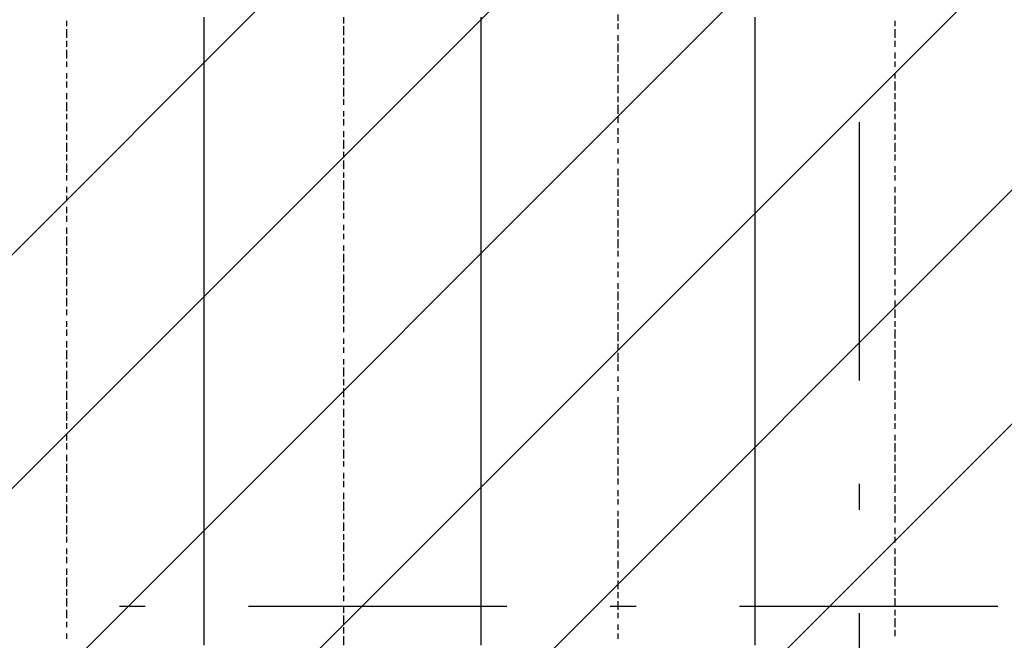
# Model space of a CAD drawing. Extents: x 997 to 109698, y 921 to 94021.
# Tile 649 of 656: x 29766 to 31196, y 52182 to 53082. Entities that reach past the tile are written whole.
import ezdxf

# ---------------------------------------------------------------- set-up
doc = ezdxf.new("R2010")
doc.units = 0
doc.header["$MEASUREMENT"] = 0
doc.layers.add('12', color=7, linetype='CONTINUOUS')
doc.layers.add('28', color=7, linetype='CONTINUOUS')

msp = doc.modelspace()

# ---------------------------------------------------------------- linework, layer by layer
at = {"layer": '12', "color": 1}
for p, q in [((29834.630503, 53080.563401), (29834.630503, 53072.563401)), ((30236.630503, 53085.563401), (30236.630503, 53076.563401)), ((30634.630503, 53089.563401), (30634.630503, 53080.563401)), ((31036.630503, 53080.563401), (31036.630503, 53072.563401)), ((29834.630503, 53068.563401), (29834.630503, 53055.563401)), ((30236.630503, 53072.563401), (30236.630503, 53059.563401)), ((30634.630503, 53076.563401), (30634.630503, 53068.563401)), ((31036.630503, 53068.563401), (31036.630503, 53055.563401)), ((29834.630503, 53051.563401), (29834.630503, 53042.563401)), ((30236.630503, 53055.563401), (30236.630503, 53047.563401)), ((30634.630503, 53059.563401), (30634.630503, 53051.563401)), ((31036.630503, 53051.563401), (31036.630503, 53042.563401)), ((29834.630503, 53038.563401), (29834.630503, 53025.563401)), ((30236.630503, 53042.563401), (30236.630503, 53030.563401)), ((30634.630503, 53047.563401), (30634.630503, 53034.563401)), ((30236.630503, 53025.563401), (30236.630503, 53017.563401)), ((30634.630503, 53030.563401), (30634.630503, 53021.563401)), ((31036.630503, 53034.563401), (31036.630503, 53025.563401)), ((29834.630503, 53021.563401), (29834.630503, 53013.563401)), ((30236.630503, 53013.563401), (30236.630503, 53000.563401)), ((30634.630503, 53017.563401), (30634.630503, 53004.563401)), ((31036.630503, 53021.563401), (31036.630503, 53013.563401)), ((29834.630503, 53004.563401), (29834.630503, 52996.563401)), ((30236.630503, 52996.563401), (30236.630503, 52987.563401)), ((30634.630503, 53000.563401), (30634.630503, 52992.563401)), ((31036.630503, 53004.563401), (31036.630503, 52996.563401)), ((29834.630503, 52992.563401), (29834.630503, 52983.563401)), ((30236.630503, 52983.563401), (30236.630503, 52970.563401)), ((30634.630503, 52987.563401), (30634.630503, 52975.563401)), ((31036.630503, 52992.563401), (31036.630503, 52979.563401)), ((29834.630503, 52975.563401), (29834.630503, 52966.563401)), ((30236.630503, 52966.563401), (30236.630503, 52958.563401)), ((30634.630503, 52970.563401), (30634.630503, 52962.563401)), ((31036.630503, 52975.563401), (31036.630503, 52966.563401)), ((29834.630503, 52962.563401), (29834.630503, 52949.563401)), ((30634.630503, 52958.563401), (30634.630503, 52945.563401)), ((31036.630503, 52962.563401), (31036.630503, 52949.563401)), ((29834.630503, 52945.563401), (29834.630503, 52937.563401)), ((30236.630503, 52949.563401), (30236.630503, 52941.563401)), ((30236.630503, 52937.563401), (30236.630503, 52928.563401)), ((30634.630503, 52941.563401), (30634.630503, 52932.563401)), ((31036.630503, 52945.563401), (31036.630503, 52937.563401)), ((29834.630503, 52932.563401), (29834.630503, 52920.563401)), ((30634.630503, 52924.563401), (30634.630503, 52915.563401)), ((31036.630503, 52932.563401), (31036.630503, 52920.563401)), ((29834.630503, 52915.563401), (29834.630503, 52907.563401)), ((30236.630503, 52920.563401), (30236.630503, 52911.563401)), ((30634.630503, 52911.563401), (30634.630503, 52903.563401)), ((31036.630503, 52915.563401), (31036.630503, 52907.563401)), ((29834.630503, 52903.563401), (29834.630503, 52890.563401)), ((30236.630503, 52907.563401), (30236.630503, 52894.563401)), ((30634.630503, 52894.563401), (30634.630503, 52886.563401)), ((31036.630503, 52903.563401), (31036.630503, 52890.563401)), ((29834.630503, 52886.563401), (29834.630503, 52877.563401)), ((30236.630503, 52890.563401), (30236.630503, 52881.563401)), ((30634.630503, 52881.563401), (30634.630503, 52873.563401)), ((31036.630503, 52886.563401), (31036.630503, 52877.563401)), ((29834.630503, 52873.563401), (29834.630503, 52860.563401)), ((30236.630503, 52877.563401), (30236.630503, 52865.563401)), ((30634.630503, 52865.563401), (30634.630503, 52856.563401)), ((31036.630503, 52869.563401), (31036.630503, 52860.563401)), ((29834.630503, 52856.563401), (29834.630503, 52848.563401)), ((30236.630503, 52860.563401), (30236.630503, 52852.563401)), ((30634.630503, 52852.563401), (30634.630503, 52839.563401)), ((31036.630503, 52856.563401), (31036.630503, 52848.563401)), ((29834.630503, 52839.563401), (29834.630503, 52831.563401)), ((30236.630503, 52848.563401), (30236.630503, 52835.563401)), ((31036.630503, 52839.563401), (31036.630503, 52831.563401)), ((29834.630503, 52826.563401), (29834.630503, 52818.563401)), ((30236.630503, 52831.563401), (30236.630503, 52822.563401)), ((30634.630503, 52835.563401), (30634.630503, 52826.563401)), ((30634.630503, 52822.563401), (30634.630503, 52810.563401)), ((31036.630503, 52826.563401), (31036.630503, 52814.563401)), ((29834.630503, 52810.563401), (29834.630503, 52801.563401)), ((30236.630503, 52818.563401), (30236.630503, 52805.563401)), ((31036.630503, 52810.563401), (31036.630503, 52801.563401)), ((29834.630503, 52797.563401), (29834.630503, 52788.563401)), ((30236.630503, 52801.563401), (30236.630503, 52793.563401)), ((30634.630503, 52805.563401), (30634.630503, 52797.563401)), ((30634.630503, 52793.563401), (30634.630503, 52780.563401)), ((31036.630503, 52797.563401), (31036.630503, 52784.563401)), ((29834.630503, 52780.563401), (29834.630503, 52771.563401)), ((30236.630503, 52784.563401), (30236.630503, 52776.563401)), ((31036.630503, 52780.563401), (31036.630503, 52771.563401)), ((29834.630503, 52767.563401), (29834.630503, 52754.563401)), ((30236.630503, 52771.563401), (30236.630503, 52763.563401)), ((30634.630503, 52776.563401), (30634.630503, 52767.563401)), ((31036.630503, 52767.563401), (31036.630503, 52754.563401)), ((29834.630503, 52750.563401), (29834.630503, 52742.563401)), ((30236.630503, 52754.563401), (30236.630503, 52746.563401)), ((30634.630503, 52763.563401), (30634.630503, 52750.563401)), ((31036.630503, 52750.563401), (31036.630503, 52742.563401)), ((29834.630503, 52738.563401), (29834.630503, 52725.563401)), ((30236.630503, 52742.563401), (30236.630503, 52729.563401)), ((30634.630503, 52746.563401), (30634.630503, 52738.563401)), ((31036.630503, 52738.563401), (31036.630503, 52725.563401)), ((30236.630503, 52725.563401), (30236.630503, 52716.563401)), ((30634.630503, 52729.563401), (30634.630503, 52721.563401)), ((29834.630503, 52721.563401), (29834.630503, 52712.563401)), ((29834.630503, 52708.563401), (29834.630503, 52695.563401)), ((30236.630503, 52712.563401), (30236.630503, 52699.563401)), ((30634.630503, 52716.563401), (30634.630503, 52708.563401)), ((31036.630503, 52721.563401), (31036.630503, 52712.563401)), ((30236.630503, 52695.563401), (30236.630503, 52687.563401)), ((30634.630503, 52699.563401), (30634.630503, 52691.563401)), ((31036.630503, 52704.563401), (31036.630503, 52695.563401)), ((29834.630503, 52691.563401), (29834.630503, 52682.563401)), ((30236.630503, 52682.563401), (30236.630503, 52670.563401)), ((30634.630503, 52687.563401), (30634.630503, 52674.563401)), ((31036.630503, 52691.563401), (31036.630503, 52682.563401)), ((29834.630503, 52678.563401), (29834.630503, 52666.563401)), ((30236.630503, 52666.563401), (30236.630503, 52657.563401)), ((30634.630503, 52670.563401), (30634.630503, 52661.563401)), ((31036.630503, 52674.563401), (31036.630503, 52666.563401)), ((29834.630503, 52661.563401), (29834.630503, 52653.563401)), ((30236.630503, 52653.563401), (30236.630503, 52640.563401)), ((30634.630503, 52657.563401), (30634.630503, 52644.563401)), ((31036.630503, 52661.563401), (31036.630503, 52649.563401)), ((29834.630503, 52644.563401), (29834.630503, 52636.563401)), ((30236.630503, 52636.563401), (30236.630503, 52628.563401)), ((30634.630503, 52640.563401), (30634.630503, 52632.563401)), ((31036.630503, 52644.563401), (31036.630503, 52636.563401)), ((29834.630503, 52632.563401), (29834.630503, 52623.563401)), ((30634.630503, 52628.563401), (30634.630503, 52615.563401)), ((31036.630503, 52632.563401), (31036.630503, 52619.563401)), ((29834.630503, 52615.563401), (29834.630503, 52606.563401)), ((30236.630503, 52619.563401), (30236.630503, 52611.563401)), ((30634.630503, 52611.563401), (30634.630503, 52602.563401)), ((31036.630503, 52615.563401), (31036.630503, 52606.563401)), ((29834.630503, 52602.563401), (29834.630503, 52589.563401)), ((30236.630503, 52606.563401), (30236.630503, 52598.563401)), ((30634.630503, 52598.563401), (30634.630503, 52585.563401)), ((31036.630503, 52602.563401), (31036.630503, 52589.563401)), ((29834.630503, 52585.563401), (29834.630503, 52577.563401)), ((30236.630503, 52589.563401), (30236.630503, 52581.563401)), ((30634.630503, 52581.563401), (30634.630503, 52572.563401)), ((31036.630503, 52585.563401), (31036.630503, 52577.563401)), ((29834.630503, 52572.563401), (29834.630503, 52560.563401)), ((30236.630503, 52577.563401), (30236.630503, 52564.563401)), ((31036.630503, 52572.563401), (31036.630503, 52560.563401)), ((29834.630503, 52556.563401), (29834.630503, 52547.563401)), ((30236.630503, 52560.563401), (30236.630503, 52551.563401)), ((30634.630503, 52564.563401), (30634.630503, 52556.563401)), ((30634.630503, 52551.563401), (30634.630503, 52543.563401)), ((31036.630503, 52556.563401), (31036.630503, 52547.563401)), ((29834.630503, 52543.563401), (29834.630503, 52530.563401)), ((30236.630503, 52547.563401), (30236.630503, 52534.563401)), ((31036.630503, 52543.563401), (31036.630503, 52530.563401)), ((29834.630503, 52526.563401), (29834.630503, 52517.563401)), ((30236.630503, 52530.563401), (30236.630503, 52522.563401)), ((30634.630503, 52534.563401), (30634.630503, 52526.563401)), ((30634.630503, 52522.563401), (30634.630503, 52509.563401)), ((31036.630503, 52526.563401), (31036.630503, 52517.563401)), ((29834.630503, 52513.563401), (29834.630503, 52500.563401)), ((30236.630503, 52517.563401), (30236.630503, 52505.563401)), ((31036.630503, 52509.563401), (31036.630503, 52500.563401)), ((29834.630503, 52496.563401), (29834.630503, 52488.563401)), ((30236.630503, 52500.563401), (30236.630503, 52492.563401)), ((30634.630503, 52505.563401), (30634.630503, 52496.563401)), ((31036.630503, 52496.563401), (31036.630503, 52488.563401)), ((29834.630503, 52479.563401), (29834.630503, 52471.563401)), ((30236.630503, 52488.563401), (30236.630503, 52475.563401)), ((30634.630503, 52492.563401), (30634.630503, 52479.563401)), ((31036.630503, 52479.563401), (31036.630503, 52471.563401)), ((29834.630503, 52467.563401), (29834.630503, 52458.563401)), ((30236.630503, 52471.563401), (30236.630503, 52462.563401)), ((30634.630503, 52475.563401), (30634.630503, 52467.563401)), ((31036.630503, 52467.563401), (31036.630503, 52454.563401)), ((29834.630503, 52450.563401), (29834.630503, 52441.563401)), ((30236.630503, 52458.563401), (30236.630503, 52445.563401)), ((30634.630503, 52462.563401), (30634.630503, 52450.563401)), ((31036.630503, 52450.563401), (31036.630503, 52441.563401)), ((29834.630503, 52437.563401), (29834.630503, 52424.563401)), ((30236.630503, 52441.563401), (30236.630503, 52433.563401)), ((30634.630503, 52445.563401), (30634.630503, 52437.563401)), ((31036.630503, 52437.563401), (31036.630503, 52424.563401)), ((30236.630503, 52424.563401), (30236.630503, 52416.563401)), ((30634.630503, 52433.563401), (30634.630503, 52420.563401)), ((29834.630503, 52420.563401), (29834.630503, 52412.563401)), ((29834.630503, 52407.563401), (29834.630503, 52395.563401)), ((30236.630503, 52412.563401), (30236.630503, 52403.563401)), ((30634.630503, 52416.563401), (30634.630503, 52407.563401)), ((31036.630503, 52420.563401), (31036.630503, 52412.563401)), ((31036.630503, 52407.563401), (31036.630503, 52395.563401)), ((30236.630503, 52395.563401), (30236.630503, 52386.563401)), ((30634.630503, 52399.563401), (30634.630503, 52390.563401)), ((29834.630503, 52390.563401), (29834.630503, 52382.563401)), ((30236.630503, 52382.563401), (30236.630503, 52369.563401)), ((30634.630503, 52386.563401), (30634.630503, 52378.563401)), ((31036.630503, 52390.563401), (31036.630503, 52382.563401)), ((29834.630503, 52378.563401), (29834.630503, 52365.563401)), ((30236.630503, 52365.563401), (30236.630503, 52357.563401)), ((30634.630503, 52369.563401), (30634.630503, 52361.563401)), ((31036.630503, 52378.563401), (31036.630503, 52365.563401)), ((29834.630503, 52361.563401), (29834.630503, 52352.563401)), ((30236.630503, 52352.563401), (30236.630503, 52340.563401)), ((30634.630503, 52357.563401), (30634.630503, 52344.563401)), ((31036.630503, 52361.563401), (31036.630503, 52352.563401)), ((29834.630503, 52348.563401), (29834.630503, 52335.563401)), ((30634.630503, 52340.563401), (30634.630503, 52331.563401)), ((31036.630503, 52344.563401), (31036.630503, 52335.563401)), ((29834.630503, 52331.563401), (29834.630503, 52323.563401)), ((30236.630503, 52335.563401), (30236.630503, 52327.563401)), ((30236.630503, 52323.563401), (30236.630503, 52310.563401)), ((30634.630503, 52327.563401), (30634.630503, 52314.563401)), ((31036.630503, 52331.563401), (31036.630503, 52323.563401)), ((29834.630503, 52314.563401), (29834.630503, 52306.563401)), ((30634.630503, 52310.563401), (30634.630503, 52302.563401)), ((31036.630503, 52314.563401), (31036.630503, 52306.563401)), ((29834.630503, 52302.563401), (29834.630503, 52293.563401)), ((30236.630503, 52306.563401), (30236.630503, 52297.563401)), ((30236.630503, 52293.563401), (30236.630503, 52280.563401)), ((30634.630503, 52297.563401), (30634.630503, 52285.563401)), ((31036.630503, 52302.563401), (31036.630503, 52289.563401)), ((29834.630503, 52285.563401), (29834.630503, 52276.563401)), ((30634.630503, 52280.563401), (30634.630503, 52272.563401)), ((31036.630503, 52285.563401), (31036.630503, 52276.563401)), ((29834.630503, 52272.563401), (29834.630503, 52259.563401)), ((30236.630503, 52276.563401), (30236.630503, 52268.563401)), ((30634.630503, 52268.563401), (30634.630503, 52255.563401)), ((31036.630503, 52272.563401), (31036.630503, 52259.563401)), ((29834.630503, 52255.563401), (29834.630503, 52246.563401)), ((30236.630503, 52259.563401), (30236.630503, 52251.563401)), ((30634.630503, 52251.563401), (30634.630503, 52242.563401)), ((31036.630503, 52255.563401), (31036.630503, 52246.563401)), ((29834.630503, 52242.563401), (29834.630503, 52230.563401)), ((30236.630503, 52246.563401), (30236.630503, 52238.563401)), ((30634.630503, 52238.563401), (30634.630503, 52225.563401)), ((31036.630503, 52242.563401), (31036.630503, 52230.563401)), ((29834.630503, 52225.563401), (29834.630503, 52217.563401)), ((30236.630503, 52230.563401), (30236.630503, 52221.563401)), ((31036.630503, 52225.563401), (31036.630503, 52217.563401)), ((29834.630503, 52217.563401), (29834.630503, 52213.563401)), ((29834.630503, 52208.563401), (29834.630503, 52200.563401)), ((30236.630503, 52217.563401), (30236.630503, 52204.563401)), ((30634.630503, 52221.563401), (30634.630503, 52213.563401)), ((31036.630503, 52213.563401), (31036.630503, 52200.563401)), ((30236.630503, 52200.563401), (30236.630503, 52191.563401)), ((30634.630503, 52204.563401), (30634.630503, 52196.563401)), ((31036.630503, 52196.563401), (31036.630503, 52187.563401)), ((29834.630503, 52191.563401), (29834.630503, 52183.563401)), ((30236.630503, 52187.563401), (30236.630503, 52174.563401)), ((30634.630503, 52191.563401), (30634.630503, 52183.563401))]:
    msp.add_line(p, q, dxfattribs=at)
at = {"layer": '12', "color": 5}
for p, q in [((30033.630503, 53085.563401), (30033.630503, 53076.563401)), ((30435.630503, 53085.563401), (30435.630503, 53076.563401)), ((30833.630503, 53085.563401), (30833.630503, 53076.563401)), ((30033.630503, 53076.563401), (30033.630503, 53068.563401)), ((30033.630503, 53068.563401), (30033.630503, 53055.563401)), ((30435.630503, 53076.563401), (30435.630503, 53068.563401)), ((30435.630503, 53068.563401), (30435.630503, 53055.563401)), ((30833.630503, 53076.563401), (30833.630503, 53068.563401)), ((30833.630503, 53068.563401), (30833.630503, 53055.563401)), ((30033.630503, 53055.563401), (30033.630503, 53047.563401)), ((30435.630503, 53055.563401), (30435.630503, 53047.563401)), ((30833.630503, 53055.563401), (30833.630503, 53047.563401)), ((30033.630503, 53047.563401), (30033.630503, 53038.563401)), ((30033.630503, 53038.563401), (30033.630503, 53025.563401)), ((30435.630503, 53047.563401), (30435.630503, 53034.563401)), ((30833.630503, 53047.563401), (30833.630503, 53034.563401)), ((30033.630503, 53025.563401), (30033.630503, 53017.563401)), ((30435.630503, 53034.563401), (30435.630503, 53025.563401)), ((30435.630503, 53025.563401), (30435.630503, 53017.563401)), ((30833.630503, 53034.563401), (30833.630503, 53025.563401)), ((30833.630503, 53025.563401), (30833.630503, 53017.563401)), ((30033.630503, 53017.563401), (30033.630503, 53004.563401)), ((30435.630503, 53017.563401), (30435.630503, 53004.563401)), ((30833.630503, 53017.563401), (30833.630503, 53004.563401)), ((30033.630503, 53004.563401), (30033.630503, 52996.563401)), ((30033.630503, 52996.563401), (30033.630503, 52987.563401)), ((30435.630503, 53004.563401), (30435.630503, 52996.563401)), ((30435.630503, 52996.563401), (30435.630503, 52987.563401)), ((30833.630503, 53004.563401), (30833.630503, 52996.563401)), ((30833.630503, 52996.563401), (30833.630503, 52987.563401)), ((30033.630503, 52987.563401), (30033.630503, 52975.563401)), ((30435.630503, 52987.563401), (30435.630503, 52975.563401)), ((30833.630503, 52987.563401), (30833.630503, 52975.563401)), ((30033.630503, 52975.563401), (30033.630503, 52966.563401)), ((30033.630503, 52966.563401), (30033.630503, 52958.563401)), ((30435.630503, 52975.563401), (30435.630503, 52966.563401)), ((30435.630503, 52966.563401), (30435.630503, 52958.563401)), ((30833.630503, 52975.563401), (30833.630503, 52966.563401)), ((30833.630503, 52966.563401), (30833.630503, 52958.563401)), ((30033.630503, 52958.563401), (30033.630503, 52945.563401)), ((30435.630503, 52958.563401), (30435.630503, 52945.563401)), ((30833.630503, 52958.563401), (30833.630503, 52945.563401)), ((30033.630503, 52945.563401), (30033.630503, 52937.563401)), ((30033.630503, 52937.563401), (30033.630503, 52928.563401)), ((30435.630503, 52945.563401), (30435.630503, 52937.563401)), ((30435.630503, 52937.563401), (30435.630503, 52928.563401)), ((30833.630503, 52945.563401), (30833.630503, 52937.563401)), ((30833.630503, 52937.563401), (30833.630503, 52924.563401)), ((30033.630503, 52928.563401), (30033.630503, 52915.563401)), ((30435.630503, 52928.563401), (30435.630503, 52915.563401)), ((30833.630503, 52924.563401), (30833.630503, 52915.563401)), ((30033.630503, 52915.563401), (30033.630503, 52907.563401)), ((30435.630503, 52915.563401), (30435.630503, 52907.563401)), ((30833.630503, 52915.563401), (30833.630503, 52907.563401)), ((30033.630503, 52907.563401), (30033.630503, 52894.563401)), ((30033.630503, 52894.563401), (30033.630503, 52886.563401)), ((30435.630503, 52907.563401), (30435.630503, 52894.563401)), ((30435.630503, 52894.563401), (30435.630503, 52886.563401)), ((30833.630503, 52907.563401), (30833.630503, 52894.563401)), ((30833.630503, 52894.563401), (30833.630503, 52886.563401)), ((30033.630503, 52886.563401), (30033.630503, 52877.563401)), ((30435.630503, 52886.563401), (30435.630503, 52877.563401)), ((30833.630503, 52886.563401), (30833.630503, 52877.563401)), ((30033.630503, 52877.563401), (30033.630503, 52865.563401)), ((30033.630503, 52865.563401), (30033.630503, 52856.563401)), ((30435.630503, 52877.563401), (30435.630503, 52865.563401)), ((30435.630503, 52865.563401), (30435.630503, 52856.563401)), ((30833.630503, 52877.563401), (30833.630503, 52865.563401)), ((30833.630503, 52865.563401), (30833.630503, 52856.563401)), ((30033.630503, 52856.563401), (30033.630503, 52848.563401)), ((30435.630503, 52856.563401), (30435.630503, 52848.563401)), ((30833.630503, 52856.563401), (30833.630503, 52848.563401)), ((30033.630503, 52848.563401), (30033.630503, 52835.563401)), ((30435.630503, 52848.563401), (30435.630503, 52835.563401)), ((30833.630503, 52848.563401), (30833.630503, 52835.563401)), ((30033.630503, 52835.563401), (30033.630503, 52826.563401)), ((30033.630503, 52826.563401), (30033.630503, 52818.563401)), ((30435.630503, 52835.563401), (30435.630503, 52826.563401)), ((30435.630503, 52826.563401), (30435.630503, 52818.563401)), ((30833.630503, 52835.563401), (30833.630503, 52826.563401)), ((30833.630503, 52826.563401), (30833.630503, 52814.563401)), ((30033.630503, 52818.563401), (30033.630503, 52805.563401)), ((30435.630503, 52818.563401), (30435.630503, 52805.563401)), ((30833.630503, 52814.563401), (30833.630503, 52805.563401)), ((30033.630503, 52805.563401), (30033.630503, 52797.563401)), ((30033.630503, 52797.563401), (30033.630503, 52784.563401)), ((30435.630503, 52805.563401), (30435.630503, 52797.563401)), ((30435.630503, 52797.563401), (30435.630503, 52784.563401)), ((30833.630503, 52805.563401), (30833.630503, 52797.563401)), ((30833.630503, 52797.563401), (30833.630503, 52784.563401)), ((30033.630503, 52784.563401), (30033.630503, 52776.563401)), ((30435.630503, 52784.563401), (30435.630503, 52776.563401)), ((30833.630503, 52784.563401), (30833.630503, 52776.563401)), ((30033.630503, 52776.563401), (30033.630503, 52767.563401)), ((30033.630503, 52767.563401), (30033.630503, 52754.563401)), ((30435.630503, 52776.563401), (30435.630503, 52767.563401)), ((30435.630503, 52767.563401), (30435.630503, 52754.563401)), ((30833.630503, 52776.563401), (30833.630503, 52767.563401)), ((30833.630503, 52767.563401), (30833.630503, 52754.563401)), ((30033.630503, 52754.563401), (30033.630503, 52746.563401)), ((30435.630503, 52754.563401), (30435.630503, 52746.563401)), ((30833.630503, 52754.563401), (30833.630503, 52746.563401)), ((30033.630503, 52746.563401), (30033.630503, 52738.563401)), ((30033.630503, 52738.563401), (30033.630503, 52725.563401)), ((30435.630503, 52746.563401), (30435.630503, 52738.563401)), ((30435.630503, 52738.563401), (30435.630503, 52725.563401)), ((30833.630503, 52746.563401), (30833.630503, 52738.563401)), ((30833.630503, 52738.563401), (30833.630503, 52725.563401)), ((30033.630503, 52725.563401), (30033.630503, 52716.563401)), ((30435.630503, 52725.563401), (30435.630503, 52716.563401)), ((30833.630503, 52725.563401), (30833.630503, 52716.563401)), ((30033.630503, 52716.563401), (30033.630503, 52708.563401)), ((30033.630503, 52708.563401), (30033.630503, 52695.563401)), ((30435.630503, 52716.563401), (30435.630503, 52708.563401)), ((30435.630503, 52708.563401), (30435.630503, 52695.563401)), ((30833.630503, 52716.563401), (30833.630503, 52708.563401)), ((30833.630503, 52708.563401), (30833.630503, 52695.563401)), ((30033.630503, 52695.563401), (30033.630503, 52687.563401)), ((30435.630503, 52695.563401), (30435.630503, 52687.563401)), ((30833.630503, 52695.563401), (30833.630503, 52687.563401)), ((30033.630503, 52687.563401), (30033.630503, 52678.563401)), ((30435.630503, 52687.563401), (30435.630503, 52674.563401)), ((30833.630503, 52687.563401), (30833.630503, 52674.563401)), ((30033.630503, 52678.563401), (30033.630503, 52666.563401)), ((30033.630503, 52666.563401), (30033.630503, 52657.563401)), ((30435.630503, 52674.563401), (30435.630503, 52666.563401)), ((30435.630503, 52666.563401), (30435.630503, 52657.563401)), ((30833.630503, 52674.563401), (30833.630503, 52666.563401)), ((30833.630503, 52666.563401), (30833.630503, 52657.563401)), ((30033.630503, 52657.563401), (30033.630503, 52644.563401)), ((30435.630503, 52657.563401), (30435.630503, 52644.563401)), ((30833.630503, 52657.563401), (30833.630503, 52644.563401)), ((30033.630503, 52644.563401), (30033.630503, 52636.563401)), ((30033.630503, 52636.563401), (30033.630503, 52628.563401)), ((30435.630503, 52644.563401), (30435.630503, 52636.563401)), ((30435.630503, 52636.563401), (30435.630503, 52628.563401)), ((30833.630503, 52644.563401), (30833.630503, 52636.563401)), ((30833.630503, 52636.563401), (30833.630503, 52628.563401)), ((30033.630503, 52628.563401), (30033.630503, 52615.563401)), ((30435.630503, 52628.563401), (30435.630503, 52615.563401)), ((30833.630503, 52628.563401), (30833.630503, 52615.563401)), ((30033.630503, 52615.563401), (30033.630503, 52606.563401)), ((30435.630503, 52615.563401), (30435.630503, 52606.563401)), ((30833.630503, 52615.563401), (30833.630503, 52606.563401)), ((30033.630503, 52606.563401), (30033.630503, 52598.563401)), ((30033.630503, 52598.563401), (30033.630503, 52585.563401)), ((30435.630503, 52606.563401), (30435.630503, 52598.563401)), ((30435.630503, 52598.563401), (30435.630503, 52585.563401)), ((30833.630503, 52606.563401), (30833.630503, 52598.563401)), ((30833.630503, 52598.563401), (30833.630503, 52585.563401)), ((30033.630503, 52585.563401), (30033.630503, 52577.563401)), ((30435.630503, 52585.563401), (30435.630503, 52577.563401)), ((30833.630503, 52585.563401), (30833.630503, 52577.563401)), ((30033.630503, 52577.563401), (30033.630503, 52568.563401)), ((30033.630503, 52568.563401), (30033.630503, 52556.563401)), ((30435.630503, 52577.563401), (30435.630503, 52564.563401)), ((30833.630503, 52577.563401), (30833.630503, 52564.563401)), ((30033.630503, 52556.563401), (30033.630503, 52547.563401)), ((30435.630503, 52564.563401), (30435.630503, 52556.563401)), ((30435.630503, 52556.563401), (30435.630503, 52547.563401)), ((30833.630503, 52564.563401), (30833.630503, 52556.563401)), ((30833.630503, 52556.563401), (30833.630503, 52547.563401)), ((30033.630503, 52547.563401), (30033.630503, 52534.563401)), ((30435.630503, 52547.563401), (30435.630503, 52534.563401)), ((30833.630503, 52547.563401), (30833.630503, 52534.563401)), ((30033.630503, 52534.563401), (30033.630503, 52526.563401)), ((30033.630503, 52526.563401), (30033.630503, 52517.563401)), ((30435.630503, 52534.563401), (30435.630503, 52526.563401)), ((30435.630503, 52526.563401), (30435.630503, 52517.563401)), ((30833.630503, 52534.563401), (30833.630503, 52526.563401)), ((30833.630503, 52526.563401), (30833.630503, 52517.563401)), ((30033.630503, 52517.563401), (30033.630503, 52505.563401)), ((30435.630503, 52517.563401), (30435.630503, 52505.563401)), ((30833.630503, 52517.563401), (30833.630503, 52505.563401)), ((30033.630503, 52505.563401), (30033.630503, 52496.563401)), ((30033.630503, 52496.563401), (30033.630503, 52488.563401)), ((30435.630503, 52505.563401), (30435.630503, 52496.563401)), ((30435.630503, 52496.563401), (30435.630503, 52488.563401)), ((30833.630503, 52505.563401), (30833.630503, 52496.563401)), ((30833.630503, 52496.563401), (30833.630503, 52488.563401)), ((30033.630503, 52488.563401), (30033.630503, 52475.563401)), ((30435.630503, 52488.563401), (30435.630503, 52475.563401)), ((30833.630503, 52488.563401), (30833.630503, 52475.563401)), ((30033.630503, 52475.563401), (30033.630503, 52467.563401)), ((30033.630503, 52467.563401), (30033.630503, 52458.563401)), ((30435.630503, 52475.563401), (30435.630503, 52467.563401)), ((30435.630503, 52467.563401), (30435.630503, 52454.563401)), ((30833.630503, 52475.563401), (30833.630503, 52467.563401)), ((30833.630503, 52467.563401), (30833.630503, 52454.563401)), ((30033.630503, 52458.563401), (30033.630503, 52445.563401)), ((30435.630503, 52454.563401), (30435.630503, 52445.563401)), ((30833.630503, 52454.563401), (30833.630503, 52445.563401)), ((30033.630503, 52445.563401), (30033.630503, 52437.563401)), ((30033.630503, 52437.563401), (30033.630503, 52424.563401)), ((30435.630503, 52445.563401), (30435.630503, 52437.563401)), ((30435.630503, 52437.563401), (30435.630503, 52424.563401)), ((30833.630503, 52445.563401), (30833.630503, 52437.563401)), ((30833.630503, 52437.563401), (30833.630503, 52424.563401)), ((30033.630503, 52424.563401), (30033.630503, 52416.563401)), ((30435.630503, 52424.563401), (30435.630503, 52416.563401)), ((30833.630503, 52424.563401), (30833.630503, 52416.563401)), ((30033.630503, 52416.563401), (30033.630503, 52407.563401)), ((30033.630503, 52407.563401), (30033.630503, 52395.563401)), ((30435.630503, 52416.563401), (30435.630503, 52407.563401)), ((30435.630503, 52407.563401), (30435.630503, 52395.563401)), ((30833.630503, 52416.563401), (30833.630503, 52407.563401)), ((30833.630503, 52407.563401), (30833.630503, 52395.563401)), ((30033.630503, 52395.563401), (30033.630503, 52386.563401)), ((30435.630503, 52395.563401), (30435.630503, 52386.563401)), ((30833.630503, 52395.563401), (30833.630503, 52386.563401)), ((30033.630503, 52386.563401), (30033.630503, 52378.563401)), ((30435.630503, 52386.563401), (30435.630503, 52378.563401)), ((30833.630503, 52386.563401), (30833.630503, 52378.563401)), ((30033.630503, 52378.563401), (30033.630503, 52365.563401)), ((30033.630503, 52365.563401), (30033.630503, 52357.563401)), ((30435.630503, 52378.563401), (30435.630503, 52365.563401)), ((30435.630503, 52365.563401), (30435.630503, 52357.563401)), ((30833.630503, 52378.563401), (30833.630503, 52365.563401)), ((30833.630503, 52365.563401), (30833.630503, 52357.563401)), ((30033.630503, 52357.563401), (30033.630503, 52348.563401)), ((30435.630503, 52357.563401), (30435.630503, 52348.563401)), ((30833.630503, 52357.563401), (30833.630503, 52344.563401)), ((30033.630503, 52348.563401), (30033.630503, 52335.563401)), ((30435.630503, 52348.563401), (30435.630503, 52335.563401)), ((30833.630503, 52344.563401), (30833.630503, 52335.563401)), ((30033.630503, 52335.563401), (30033.630503, 52327.563401)), ((30033.630503, 52327.563401), (30033.630503, 52314.563401)), ((30435.630503, 52335.563401), (30435.630503, 52327.563401)), ((30435.630503, 52327.563401), (30435.630503, 52314.563401)), ((30833.630503, 52335.563401), (30833.630503, 52327.563401)), ((30833.630503, 52327.563401), (30833.630503, 52314.563401)), ((30033.630503, 52314.563401), (30033.630503, 52306.563401)), ((30435.630503, 52314.563401), (30435.630503, 52306.563401)), ((30833.630503, 52314.563401), (30833.630503, 52306.563401)), ((30033.630503, 52306.563401), (30033.630503, 52297.563401)), ((30033.630503, 52297.563401), (30033.630503, 52285.563401)), ((30435.630503, 52306.563401), (30435.630503, 52297.563401)), ((30435.630503, 52297.563401), (30435.630503, 52285.563401)), ((30833.630503, 52306.563401), (30833.630503, 52297.563401)), ((30833.630503, 52297.563401), (30833.630503, 52285.563401)), ((30033.630503, 52285.563401), (30033.630503, 52276.563401)), ((30435.630503, 52285.563401), (30435.630503, 52276.563401)), ((30833.630503, 52285.563401), (30833.630503, 52276.563401)), ((30033.630503, 52276.563401), (30033.630503, 52268.563401)), ((30033.630503, 52268.563401), (30033.630503, 52255.563401)), ((30435.630503, 52276.563401), (30435.630503, 52268.563401)), ((30435.630503, 52268.563401), (30435.630503, 52255.563401)), ((30833.630503, 52276.563401), (30833.630503, 52268.563401)), ((30833.630503, 52268.563401), (30833.630503, 52255.563401)), ((30033.630503, 52255.563401), (30033.630503, 52246.563401)), ((30435.630503, 52255.563401), (30435.630503, 52246.563401)), ((30833.630503, 52255.563401), (30833.630503, 52246.563401)), ((30033.630503, 52246.563401), (30033.630503, 52238.563401)), ((30033.630503, 52238.563401), (30033.630503, 52225.563401)), ((30435.630503, 52246.563401), (30435.630503, 52238.563401)), ((30435.630503, 52238.563401), (30435.630503, 52225.563401)), ((30833.630503, 52246.563401), (30833.630503, 52234.563401)), ((30033.630503, 52225.563401), (30033.630503, 52217.563401)), ((30435.630503, 52225.563401), (30435.630503, 52217.563401)), ((30833.630503, 52234.563401), (30833.630503, 52225.563401)), ((30833.630503, 52225.563401), (30833.630503, 52217.563401)), ((30033.630503, 52217.563401), (30033.630503, 52204.563401)), ((30435.630503, 52217.563401), (30435.630503, 52204.563401)), ((30833.630503, 52217.563401), (30833.630503, 52204.563401)), ((30033.630503, 52204.563401), (30033.630503, 52196.563401)), ((30033.630503, 52196.563401), (30033.630503, 52187.563401)), ((30435.630503, 52204.563401), (30435.630503, 52196.563401)), ((30435.630503, 52196.563401), (30435.630503, 52187.563401)), ((30833.630503, 52204.563401), (30833.630503, 52196.563401)), ((30833.630503, 52196.563401), (30833.630503, 52187.563401)), ((30033.630503, 52187.563401), (30033.630503, 52174.563401)), ((30435.630503, 52187.563401), (30435.630503, 52174.563401)), ((30833.630503, 52187.563401), (30833.630503, 52174.563401))]:
    msp.add_line(p, q, dxfattribs=at)
at = {"layer": '28', "color": 2}
for p, q in [((14872.636205, 37858.563595), (35700.027847, 58685.955237)), ((14872.636205, 37519.15234), (36039.439102, 58685.955237)), ((14872.636205, 37179.741085), (36378.850357, 58685.955237)), ((36718.261612, 58685.955237), (14872.636205, 36840.32983)), ((36822.636205, 58450.918575), (14872.636205, 36500.918575)), ((36822.636205, 58111.50732), (14872.636205, 36161.50732))]:
    msp.add_line(p, q, dxfattribs=at)
at = {"layer": '28', "color": 4}
for p, q in [((30985.630503, 52558.563401), (30985.630503, 52933.563401)), ((30473.630503, 52230.563401), (30098.630503, 52230.563401)), ((31186.130503, 52230.563401), (30811.130503, 52230.563401)), ((30985.630503, 51846.063401), (30985.630503, 52221.063401))]:
    msp.add_line(p, q, dxfattribs=at)
at = {"layer": '28', "color": 4, "linetype": 'Continuous'}
for p, q in [((30985.630503, 52371.063401), (30985.630503, 52408.563401)), ((29948.630503, 52230.563401), (29911.130503, 52230.563401)), ((30661.130503, 52230.563401), (30623.630503, 52230.563401))]:
    msp.add_line(p, q, dxfattribs=at)

doc.saveas('drawing.dxf')
